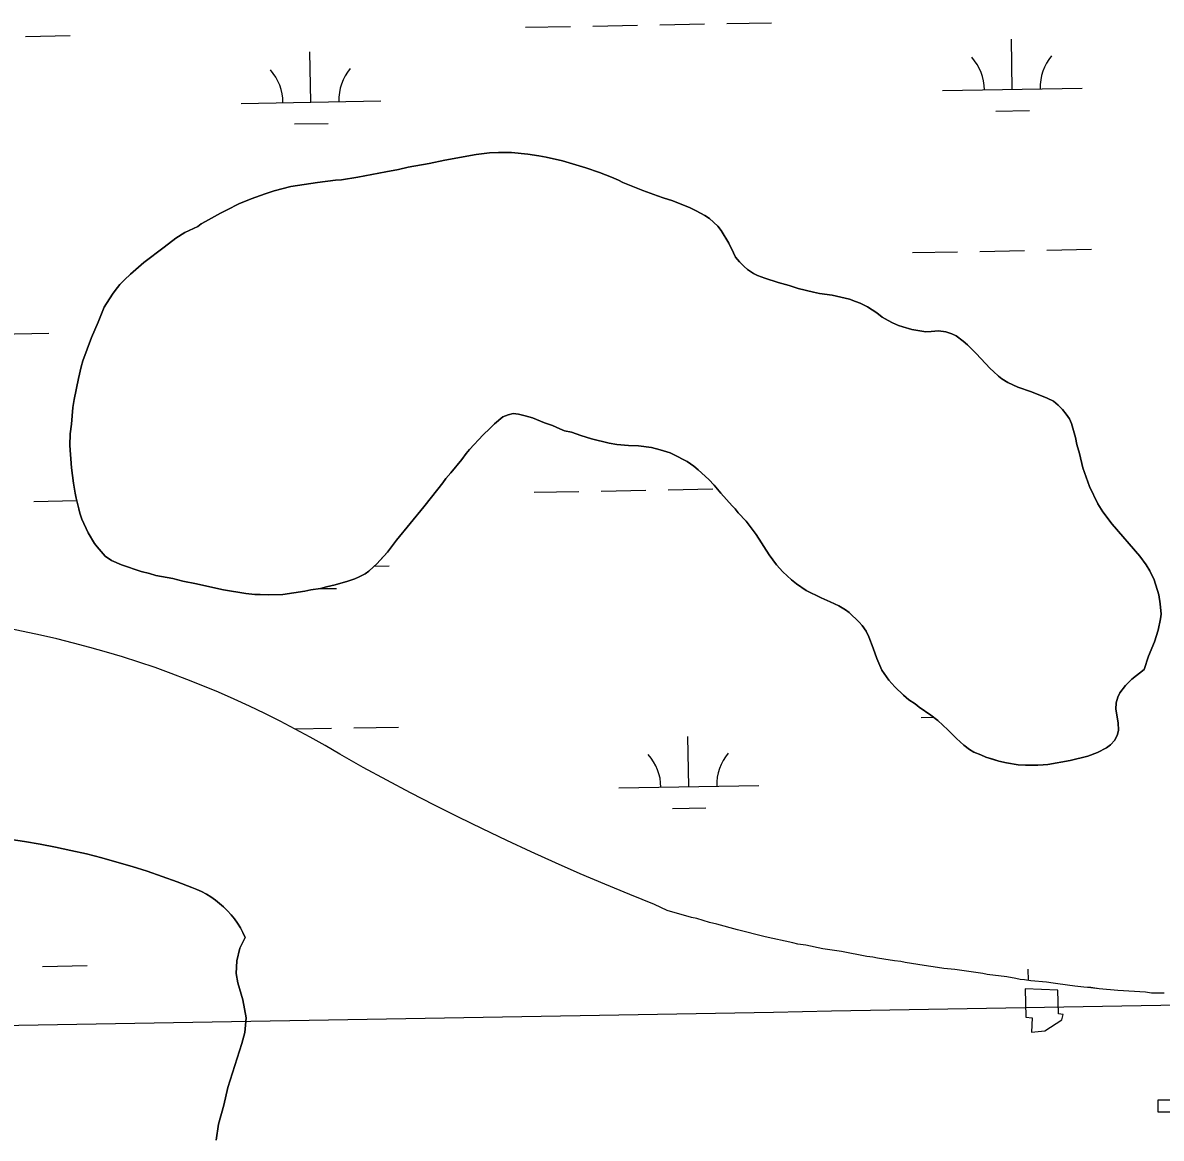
# Model space of a CAD drawing. Extents: x 3957609 to 3995875, y 234277 to 260273.
# Drawn here: x 3984195 to 3985009, y 255192 to 255990 of the extents above; entities that cross this region are included whole.
import ezdxf

# ---------------------------------------------------------------- set-up
doc = ezdxf.new("R2010")
doc.units = 0
for name, color, linetype in [('V-BLDG-OTLN', 7, 'Continuous'), ('V-GRID-MAJR', 7, 'Continuous'), ('V-TOPO-SHOR', 7, 'Continuous'), ('V-WETL-SWMP', 7, 'Continuous')]:
    doc.layers.add(name, color=color, linetype=linetype)

msp = doc.modelspace()

# ---------------------------------------------------------------- linework, layer by layer
at = {"layer": 'V-BLDG-OTLN'}
for points in [[(3984911.794, 255299.263), (3984912.279, 255278.901), (3984916.643, 255278.416), (3984916.158, 255268.234), (3984925.854, 255269.204), (3984937.975, 255276.961), (3984938.945, 255280.84), (3984935.551, 255281.325), (3984935.066, 255298.294)], [(3985006.821, 255219.752), (3985026.214, 255219.752), (3985026.214, 255211.025), (3985006.821, 255211.025)]]:
    msp.add_lwpolyline(points, close=True, dxfattribs=at)
at = {"layer": 'V-GRID-MAJR'}
msp.add_spline([(3961591.061, 254847.703), (3966908.859, 254947.105), (3972226.642, 255047.279), (3977544.411, 255148.228), (3982862.165, 255249.95), (3988179.905, 255352.445), (3993497.629, 255455.714), (3993497.63, 255455.714)], degree=3, dxfattribs=at)
at = {"layer": 'V-TOPO-SHOR'}
for points in [[(3984234.758, 255642.612), (3984232.835, 255650.028), (3984232.069, 255653.735), (3984230.924, 255660.76), (3984229.404, 255671.88), (3984228.294, 255687.873), (3984228.52, 255696.063), (3984229.324, 255703.08), (3984230.344, 255714.97), (3984231.34, 255720.817), (3984234.32, 255735.819), (3984236.302, 255744.197), (3984237.488, 255748.484), (3984243.787, 255765.034), (3984248.508, 255775.937), (3984252.838, 255786.644), (3984258.721, 255795.983), (3984260.681, 255798.707), (3984264.011, 255802.983), (3984267.339, 255806.287), (3984271.644, 255810.364), (3984281.229, 255818.716), (3984295.698, 255829.581), (3984304.107, 255836.179), (3984310.556, 255840.056), (3984319.738, 255844.506), (3984322.279, 255846.253), (3984325.21, 255847.996), (3984335.958, 255854.003), (3984340.84, 255856.323), (3984349.046, 255860.583), (3984358.029, 255864.255), (3984367.986, 255867.923), (3984374.429, 255870.045), (3984386.336, 255873.121), (3984391.213, 255873.688), (3984405.457, 255875.976), (3984418.332, 255877.684), (3984422.623, 255877.862), (3984434.329, 255879.769), (3984454.232, 255883.597), (3984463.403, 255885.122), (3984470.235, 255886.853), (3984485.259, 255889.528), (3984496.576, 255891.825), (3984519.016, 255896.032), (3984528.574, 255897.167), (3984534.814, 255897.339), (3984544.176, 255897.306), (3984555.872, 255896.288), (3984563.861, 255895.088), (3984568.928, 255894.095), (3984580.812, 255891.32), (3984597.368, 255886.384), (3984607.105, 255883.033), (3984615.868, 255879.687), (3984620.734, 255877.522), (3984623.849, 255875.951), (3984638.062, 255870.246), (3984648.773, 255866.502), (3984652.667, 255864.927), (3984659.679, 255862.756), (3984671.944, 255857.837), (3984676.421, 255855.674), (3984682.455, 255852.338), (3984685.762, 255850.179), (3984691.785, 255844.699), (3984694.311, 255841.57), (3984699.738, 255832.579), (3984703.027, 255825.548), (3984704.575, 255822.617), (3984707.293, 255819.097), (3984710.594, 255815.771), (3984713.121, 255813.811)], [(3984713.121, 255813.811), (3984717.402, 255810.87), (3984720.32, 255809.494), (3984725.385, 255807.526), (3984734.927, 255804.372), (3984742.914, 255802.197), (3984749.34, 255800.222), (3984760.25, 255797.454), (3984764.536, 255796.462), (3984773.697, 255795.453), (3984785.971, 255792.483), (3984790.45, 255790.906), (3984793.567, 255789.724), (3984799.017, 255786.976), (3984805.63, 255782.661), (3984809.519, 255779.722), (3984813.799, 255777.17), (3984816.717, 255775.599), (3984821.002, 255773.635), (3984824.117, 255772.648), (3984830.74, 255770.674), (3984840.677, 255769.076), (3984844.578, 255769.259), (3984849.651, 255769.824), (3984854.913, 255769.22), (3984859.197, 255767.645), (3984862.312, 255766.269), (3984867.369, 255762.543), (3984870.477, 255759.803), (3984876.695, 255753.54), (3984886.601, 255742.975), (3984889.129, 255740.82), (3984892.625, 255737.492), (3984895.154, 255735.532), (3984899.238, 255732.788), (3984906.44, 255729.448), (3984916.179, 255726.095), (3984927.471, 255721.766), (3984931.948, 255719.603), (3984935.446, 255716.664), (3984938.36, 255713.535), (3984941.078, 255710.211), (3984943.407, 255706.887), (3984944.953, 255703.565), (3984947.646, 255693.612), (3984948.605, 255688.539), (3984950.53, 255682.096), (3984953.026, 255671.948), (3984957.853, 255658.474), (3984963.655, 255645.973), (3984967.34, 255640.304), (3984973.938, 255631.506), (3984993.743, 255608.62), (3984998.205, 255602.558), (3985000.921, 255598.259), (3985004.015, 255591.812), (3985007.29, 255580.88), (3985008.437, 255574.441), (3985008.996, 255567.224), (3985008.593, 255563.715), (3985007.003, 255555.726), (3985004.243, 255547.354), (3984999.913, 255537.034), (3984996.956, 255527.685), (3984987.961, 255520.697), (3984983.457, 255516.23), (3984979.54, 255510.979), (3984977.967, 255507.672), (3984976.783, 255503.774), (3984976.57, 255499.291), (3984978.29, 255489.535), (3984978.466, 255484.269), (3984977.868, 255481.152), (3984975.904, 255477.064), (3984972.771, 255473.761), (3984970.035, 255471.43), (3984963.588, 255468.139), (3984956.557, 255465.63), (3984943.872, 255462.556), (3984927.873, 255459.691), (3984924.557, 255459.314), (3984920.85, 255459.132), (3984912.076, 255459.165), (3984906.811, 255459.38), (3984898.433, 255460.775), (3984892.78, 255461.967), (3984889.276, 255463.148), (3984883.628, 255464.924), (3984880.124, 255466.497), (3984875.061, 255468.467), (3984871.948, 255470.427), (3984867.864, 255473.562), (3984862.617, 255478.26), (3984856.402, 255484.523), (3984849.209, 255490.985), (3984844.349, 255494.903), (3984835.985, 255500.588), (3984833.069, 255502.939), (3984828.596, 255505.88), (3984824.709, 255509.21), (3984818.489, 255515.081)], [(3984818.489, 255515.081), (3984814.217, 255519.972), (3984809.175, 255527.206), (3984805.501, 255535.41), (3984802.992, 255542.828), (3984799.901, 255551.03), (3984797.966, 255554.938), (3984795.058, 255559.042), (3984792.922, 255561.391), (3984785.731, 255568.241), (3984783.204, 255570.199), (3984778.34, 255573.142), (3984772.11, 255576.091), (3984765.685, 255578.846), (3984754.981, 255584.148), (3984748.173, 255588.855), (3984744.478, 255591.791), (3984738.261, 255597.47), (3984733.794, 255602.556), (3984728.555, 255609.595), (3984719.249, 255624.06), (3984712.069, 255633.64), (3984706.437, 255639.706), (3984704.303, 255642.442), (3984702.165, 255644.597), (3984694.007, 255653.596), (3984689.156, 255659.463), (3984685.465, 255663.572), (3984677.691, 255670.424), (3984674.58, 255672.972), (3984669.913, 255676.304), (3984666.992, 255677.68), (3984663.101, 255680.034), (3984657.651, 255682.589), (3984650.639, 255684.76), (3984644.405, 255686.341), (3984635.05, 255687.548), (3984628.031, 255687.769), (3984619.649, 255688.58), (3984614.193, 255689.573), (3984601.528, 255692.545), (3984593.737, 255694.914), (3984587.116, 255697.278), (3984582.246, 255698.271), (3984578.742, 255699.649), (3984573.485, 255702.009), (3984567.838, 255703.979), (3984559.272, 255707.52), (3984554.012, 255709.099), (3984549.337, 255710.287), (3984545.437, 255710.69), (3984541.925, 255709.73), (3984538.02, 255708.378), (3984531.955, 255703.332), (3984528.824, 255700.026), (3984523.931, 255695.367), (3984514.144, 255684.873), (3984511.795, 255682.151), (3984508.657, 255677.873), (3984500.824, 255668.151), (3984497.299, 255664.266), (3984495.143, 255661.153), (3984491.421, 255656.68), (3984481.429, 255643.849), (3984462.037, 255620.132), (3984455.377, 255611.575), (3984452.44, 255608.272), (3984447.742, 255603.219), (3984445.587, 255601.081), (3984442.067, 255597.974), (3984439.523, 255596.035), (3984435.226, 255593.905), (3984432.101, 255592.551), (3984427.026, 255590.816), (3984418.046, 255588.119), (3984411.801, 255586.778), (3984407.507, 255585.428), (3984400.679, 255584.478), (3984396.386, 255583.519), (3984380.582, 255581.238), (3984370.442, 255580.884), (3984364.398, 255581.295), (3984360.499, 255581.312), (3984354.064, 255581.92), (3984338.086, 255584.513), (3984326.201, 255587.091), (3984318.797, 255588.875), (3984309.055, 255590.859), (3984301.846, 255592.641), (3984289.765, 255594.831), (3984285.284, 255596.213), (3984279.247, 255597.794), (3984265.224, 255602.33), (3984258.019, 255605.476), (3984253.546, 255608.614), (3984247.722, 255615.266), (3984245.78, 255617.807), (3984241.324, 255625.233), (3984236.873, 255634.998), (3984235.329, 255639.295), (3984234.758, 255642.612)], [(3984655.618, 255355.09), (3984646.6, 255359.464), (3984628.775, 255366.626), (3984611.025, 255373.976), (3984593.352, 255381.511), (3984575.76, 255389.234), (3984558.252, 255397.139), (3984540.825, 255405.231), (3984523.487, 255413.503), (3984506.237, 255421.959), (3984489.076, 255430.597), (3984472.006, 255439.414), (3984455.032, 255448.413), (3984438.153, 255457.588), (3984421.372, 255466.939), (3984410.865, 255473.122), (3984400.257, 255479.127), (3984389.548, 255484.947), (3984378.738, 255490.585), (3984367.837, 255496.039), (3984356.843, 255501.305), (3984345.761, 255506.384), (3984334.596, 255511.272), (3984323.346, 255515.97), (3984312.021, 255520.478), (3984300.619, 255524.789), (3984289.144, 255528.907), (3984277.604, 255532.827), (3984265.996, 255536.553), (3984254.326, 255540.077), (3984242.6, 255543.405), (3984230.817, 255546.531), (3984218.982, 255549.455), (3984207.102, 255552.181), (3984181.334, 255557.635)], [(3984353.7, 255335.955), (3984352.049, 255339.427), (3984350.202, 255342.798), (3984348.164, 255346.056), (3984345.94, 255349.191), (3984343.539, 255352.194), (3984340.969, 255355.053), (3984338.239, 255357.756), (3984335.358, 255360.302), (3984332.335, 255362.673), (3984329.181, 255364.869), (3984325.902, 255366.878), (3984322.517, 255368.695), (3984319.031, 255370.314), (3984315.457, 255371.73), (3984304.892, 255375.76), (3984294.25, 255379.588), (3984283.537, 255383.209), (3984272.754, 255386.623), (3984261.91, 255389.828), (3984251.005, 255392.822), (3984240.044, 255395.605), (3984229.032, 255398.175), (3984217.972, 255400.535), (3984206.868, 255402.679), (3984195.725, 255404.608), (3984184.547, 255406.322)], [(3985011.269, 255296.015), (3985002.123, 255296.165), (3984997.892, 255296.679), (3984978.049, 255297.891), (3984964.681, 255299.222), (3984958.668, 255299.988), (3984953.764, 255300.291), (3984947.304, 255301.065), (3984935.059, 255302.825), (3984931.717, 255303.101), (3984927.041, 255303.847), (3984915.902, 255304.92), (3984911.229, 255305.663), (3984908.107, 255305.938), (3984904.994, 255306.656), (3984898.539, 255307.654), (3984884.51, 255309.444), (3984881.397, 255310.163), (3984876.501, 255310.91), (3984861.358, 255312.942), (3984853.561, 255313.736), (3984849.109, 255314.478), (3984839.534, 255315.748), (3984825.956, 255317.976), (3984822.845, 255318.695), (3984818.167, 255319.217), (3984810.6, 255320.454), (3984806.146, 255320.972), (3984802.81, 255321.697), (3984798.353, 255322.213), (3984780.337, 255325.852), (3984766.98, 255327.853), (3984754.745, 255330.282), (3984749.179, 255331.04), (3984745.4, 255331.994), (3984725.61, 255336.332), (3984705.831, 255341.335), (3984691.167, 255345.368), (3984685.83, 255346.568), (3984676.726, 255349.392), (3984672.946, 255350.123), (3984655.618, 255355.09)], [(3984332.945, 255190.793), (3984334.471, 255202.262), (3984338.374, 255216.035), (3984341.366, 255228.595), (3984351.246, 255260.011), (3984353.382, 255267.898), (3984354.445, 255278.48), (3984352.086, 255291.352), (3984348.375, 255303.349), (3984347.146, 255310.177), (3984347.627, 255319.207), (3984349.892, 255328.208), (3984353.7, 255335.955)]]:
    msp.add_lwpolyline(points, dxfattribs=at)
at = {"layer": 'V-WETL-SWMP'}
for p, q in [((3984650.317, 255988.736), (3984682.311, 255989.317)), ((3984698.309, 255989.608), (3984730.304, 255990.19)), ((3984196.484, 255980.484), (3984228.478, 255981.065)), ((3984554.333, 255986.99), (3984586.327, 255987.572)), ((3984602.325, 255987.863), (3984634.319, 255988.445)), ((3984902.514, 255942.571), (3984901.859, 255978.565)), ((3984400.689, 255933.446), (3984400.034, 255969.44)), ((3984852.522, 255941.662), (3984952.505, 255943.48)), ((3984350.697, 255932.537), (3984450.68, 255934.355)), ((3984890.796, 255926.924), (3984914.792, 255927.361)), ((3984388.971, 255917.8), (3984412.967, 255918.236)), ((3984831.216, 255825.824), (3984863.211, 255826.405)), ((3984879.208, 255826.696), (3984911.203, 255827.278)), ((3984927.201, 255827.569), (3984959.195, 255828.151)), ((3984113.207, 255766.33), (3984213.191, 255768.148)), ((3984560.381, 255654.37), (3984592.375, 255654.952)), ((3984608.373, 255655.243), (3984640.367, 255655.825)), ((3984656.365, 255656.116), (3984688.359, 255656.697)), ((3984202.532, 255647.864), (3984233.251, 255648.422)), ((3984446.051, 255601.541), (3984456.728, 255601.735)), ((3984407.33, 255585.404), (3984419.015, 255585.616)), ((3984837.264, 255493.204), (3984846.255, 255493.367)), ((3984389.333, 255485.059), (3984415.426, 255485.533)), ((3984431.424, 255485.824), (3984463.418, 255486.406)), ((3984671.072, 255443.744), (3984670.418, 255479.738)), ((3984621.08, 255442.835), (3984721.064, 255444.653)), ((3984659.355, 255428.097), (3984683.351, 255428.534)), ((3984208.58, 255315.244), (3984240.575, 255315.825)), ((3984914.103, 255305.206), (3984913.955, 255313.325))]:
    msp.add_line(p, q, dxfattribs=at)
for points in [[(3984978.29, 255489.535), (3984976.571, 255499.291), (3984976.783, 255503.775), (3984977.967, 255507.671), (3984979.539, 255510.98), (3984983.458, 255516.23), (3984987.96, 255520.698), (3984996.955, 255527.685), (3984999.914, 255537.034), (3985004.242, 255547.353), (3985007.003, 255555.727), (3985008.592, 255563.716), (3985008.995, 255567.224), (3985008.437, 255574.441), (3985007.29, 255580.88), (3985004.016, 255591.812), (3985000.92, 255598.258), (3984998.206, 255602.558), (3984993.743, 255608.619), (3984973.938, 255631.506), (3984967.34, 255640.305), (3984963.656, 255645.974), (3984957.853, 255658.475), (3984953.027, 255671.947), (3984950.53, 255682.096), (3984948.604, 255688.538), (3984947.647, 255693.611), (3984944.954, 255703.566), (3984943.406, 255706.886), (3984941.079, 255710.21), (3984938.361, 255713.535), (3984935.447, 255716.665), (3984931.948, 255719.603), (3984927.471, 255721.765), (3984916.178, 255726.096), (3984906.44, 255729.447), (3984899.238, 255732.788), (3984895.153, 255735.533), (3984892.625, 255737.492), (3984889.128, 255740.82), (3984886.601, 255742.974), (3984876.695, 255753.54), (3984870.478, 255759.803), (3984867.369, 255762.544), (3984862.312, 255766.268), (3984859.198, 255767.644), (3984854.913, 255769.22), (3984849.651, 255769.824), (3984844.579, 255769.258), (3984840.678, 255769.077), (3984830.74, 255770.674), (3984824.117, 255772.648), (3984821.001, 255773.635), (3984816.718, 255775.6), (3984813.799, 255777.171), (3984809.519, 255779.722), (3984805.63, 255782.661), (3984799.016, 255786.975), (3984793.566, 255789.725), (3984790.45, 255790.907), (3984785.971, 255792.483), (3984773.698, 255795.453), (3984764.537, 255796.462), (3984760.25, 255797.453), (3984749.341, 255800.223), (3984742.913, 255802.196), (3984734.927, 255804.371), (3984725.384, 255807.526), (3984720.321, 255809.494), (3984717.401, 255810.87), (3984713.122, 255813.811), (3984710.594, 255815.77), (3984707.292, 255819.097), (3984704.575, 255822.617), (3984703.026, 255825.547), (3984699.737, 255832.579), (3984694.31, 255841.569), (3984691.786, 255844.698), (3984685.762, 255850.18), (3984682.455, 255852.337), (3984676.422, 255855.674), (3984671.945, 255857.836), (3984659.679, 255862.756), (3984652.667, 255864.926), (3984648.773, 255866.501), (3984638.062, 255870.245), (3984623.849, 255875.952), (3984620.735, 255877.523), (3984615.868, 255879.686), (3984607.105, 255883.033), (3984597.368, 255886.384), (3984580.812, 255891.32), (3984568.927, 255894.094), (3984563.861, 255895.087), (3984555.871, 255896.287), (3984544.175, 255897.305), (3984534.815, 255897.339), (3984528.575, 255897.167), (3984519.016, 255896.032), (3984496.576, 255891.825), (3984485.258, 255889.527)], [(3984485.258, 255889.527), (3984470.234, 255886.852), (3984463.403, 255885.122), (3984454.232, 255883.596), (3984434.329, 255879.769), (3984422.622, 255877.863), (3984418.332, 255877.683), (3984405.456, 255875.976), (3984391.213, 255873.688), (3984386.336, 255873.121), (3984374.43, 255870.045), (3984367.987, 255867.924), (3984358.029, 255864.256), (3984349.046, 255860.584), (3984340.84, 255856.324), (3984335.957, 255854.002), (3984325.21, 255847.997), (3984322.279, 255846.253), (3984319.738, 255844.507), (3984310.557, 255840.056), (3984304.108, 255836.18), (3984295.699, 255829.581), (3984281.229, 255818.715), (3984271.644, 255810.365), (3984267.339, 255806.286), (3984264.012, 255802.984), (3984260.681, 255798.706), (3984258.721, 255795.983), (3984252.837, 255786.645), (3984248.508, 255775.937), (3984243.788, 255765.034), (3984237.487, 255748.483), (3984236.301, 255744.198), (3984234.32, 255735.82), (3984231.34, 255720.817), (3984230.344, 255714.97), (3984229.325, 255703.08), (3984228.519, 255696.063), (3984228.294, 255687.874), (3984229.405, 255671.88), (3984230.924, 255660.76), (3984232.068, 255653.736), (3984232.835, 255650.028), (3984234.757, 255642.612), (3984235.33, 255639.295), (3984236.874, 255634.999), (3984241.323, 255625.233), (3984245.781, 255617.807), (3984247.721, 255615.265), (3984253.547, 255608.613), (3984258.02, 255605.477), (3984265.223, 255602.331), (3984279.246, 255597.794), (3984285.285, 255596.212), (3984289.765, 255594.831), (3984301.846, 255592.641), (3984309.055, 255590.86), (3984318.797, 255588.874), (3984326.2, 255587.092), (3984338.085, 255584.513), (3984354.065, 255581.919), (3984360.498, 255581.311), (3984364.398, 255581.296), (3984370.441, 255580.884), (3984380.582, 255581.237), (3984396.385, 255583.519), (3984400.678, 255584.478), (3984407.506, 255585.428), (3984411.801, 255586.777), (3984418.046, 255588.119), (3984427.026, 255590.816), (3984432.102, 255592.552)], [(3984432.102, 255592.552), (3984435.227, 255593.905), (3984439.524, 255596.034), (3984442.066, 255597.975), (3984445.588, 255601.082), (3984447.741, 255603.219), (3984455.376, 255611.576), (3984462.037, 255620.131), (3984481.429, 255643.849), (3984491.421, 255656.681), (3984495.142, 255661.153), (3984497.299, 255664.265), (3984500.823, 255668.151), (3984508.658, 255677.872), (3984511.794, 255682.151), (3984514.144, 255684.872), (3984523.932, 255695.366), (3984528.824, 255700.027), (3984531.956, 255703.331), (3984538.02, 255708.378), (3984541.925, 255709.729), (3984545.438, 255710.691), (3984549.336, 255710.287), (3984554.012, 255709.099), (3984559.271, 255707.52), (3984567.838, 255703.979), (3984573.485, 255702.008), (3984578.741, 255699.649), (3984582.246, 255698.271), (3984587.117, 255697.278), (3984593.738, 255694.914), (3984601.529, 255692.545), (3984614.193, 255689.574), (3984619.649, 255688.579), (3984628.031, 255687.768), (3984635.05, 255687.547), (3984644.405, 255686.342), (3984650.639, 255684.76), (3984657.651, 255682.589), (3984663.101, 255680.034), (3984666.993, 255677.68), (3984669.912, 255676.304), (3984674.58, 255672.972), (3984677.691, 255670.425), (3984685.465, 255663.572), (3984689.155, 255659.464), (3984694.008, 255653.596), (3984702.165, 255644.596), (3984704.302, 255642.443), (3984706.437, 255639.706), (3984712.069, 255633.64), (3984719.249, 255624.059), (3984728.555, 255609.595), (3984733.794, 255602.556), (3984738.26, 255597.47), (3984744.479, 255591.792), (3984748.173, 255588.854), (3984754.981, 255584.149), (3984765.686, 255578.845), (3984772.11, 255576.091), (3984778.339, 255573.143), (3984783.203, 255570.2), (3984785.731, 255568.241), (3984792.921, 255561.39), (3984795.057, 255559.042), (3984797.967, 255554.937), (3984799.902, 255551.03), (3984802.992, 255542.828), (3984805.5, 255535.409), (3984809.174, 255527.206), (3984814.217, 255519.973), (3984818.489, 255515.082), (3984824.708, 255509.21), (3984828.595, 255505.88), (3984833.069, 255502.939), (3984835.985, 255500.588), (3984844.349, 255494.903), (3984849.21, 255490.985), (3984856.401, 255484.524), (3984862.617, 255478.261), (3984867.865, 255473.562), (3984871.948, 255470.427), (3984875.061, 255468.466), (3984880.124, 255466.497), (3984883.628, 255464.924), (3984892.781, 255461.966), (3984898.432, 255460.775), (3984906.811, 255459.379), (3984912.076, 255459.165), (3984920.85, 255459.132), (3984924.556, 255459.314), (3984927.872, 255459.691), (3984943.872, 255462.557), (3984956.558, 255465.631), (3984963.587, 255468.14), (3984970.034, 255471.431), (3984972.772, 255473.761), (3984975.904, 255477.064), (3984977.869, 255481.152), (3984978.466, 255484.269), (3984978.29, 255489.535)], [(3984749.179, 255331.041), (3984745.401, 255331.995), (3984725.61, 255336.331), (3984705.83, 255341.336), (3984691.167, 255345.367), (3984685.83, 255346.568), (3984676.726, 255349.393), (3984672.945, 255350.124), (3984655.618, 255355.09), (3984646.601, 255359.465), (3984628.774, 255366.627), (3984611.024, 255373.976), (3984593.352, 255381.511), (3984575.76, 255389.233), (3984558.251, 255397.139), (3984540.826, 255405.23), (3984523.487, 255413.503), (3984506.236, 255421.959), (3984489.076, 255430.597), (3984472.007, 255439.414), (3984455.032, 255448.412), (3984438.153, 255457.587), (3984421.372, 255466.94), (3984410.866, 255473.123), (3984400.257, 255479.126), (3984389.547, 255484.947), (3984378.739, 255490.585), (3984367.837, 255496.039), (3984356.843, 255501.305), (3984345.762, 255506.384), (3984334.595, 255511.273), (3984323.347, 255515.971), (3984312.02, 255520.477), (3984300.619, 255524.789), (3984289.145, 255528.907), (3984277.603, 255532.828), (3984265.996, 255536.552), (3984254.327, 255540.078), (3984242.6, 255543.405), (3984230.817, 255546.531), (3984218.983, 255549.456), (3984207.102, 255552.18), (3984181.334, 255557.634)], [(3984184.547, 255406.322), (3984195.725, 255404.608), (3984206.868, 255402.679), (3984217.972, 255400.534), (3984229.032, 255398.176), (3984240.044, 255395.605), (3984251.005, 255392.822), (3984261.91, 255389.827), (3984272.755, 255386.622), (3984283.537, 255383.209), (3984294.25, 255379.588), (3984304.891, 255375.761), (3984315.457, 255371.729), (3984319.031, 255370.314), (3984322.517, 255368.695), (3984325.903, 255366.878), (3984329.18, 255364.869), (3984332.335, 255362.674), (3984335.358, 255360.301), (3984338.24, 255357.757), (3984340.97, 255355.052), (3984343.539, 255352.193), (3984345.94, 255349.191), (3984348.163, 255346.056), (3984350.202, 255342.798), (3984352.049, 255339.427), (3984353.699, 255335.956), (3984349.892, 255328.207), (3984347.627, 255319.206), (3984347.146, 255310.176), (3984348.375, 255303.349), (3984352.086, 255291.351), (3984354.445, 255278.481), (3984353.382, 255267.898), (3984351.246, 255260.011), (3984341.367, 255228.594), (3984338.374, 255216.034), (3984334.47, 255202.261), (3984332.946, 255190.793)], [(3985011.269, 255296.016), (3985002.122, 255296.164), (3984997.891, 255296.679), (3984978.049, 255297.891), (3984964.681, 255299.223), (3984958.668, 255299.989), (3984953.764, 255300.292), (3984947.305, 255301.065), (3984935.06, 255302.825), (3984931.717, 255303.102), (3984927.042, 255303.847), (3984915.902, 255304.919), (3984911.228, 255305.664), (3984908.108, 255305.938), (3984904.995, 255306.657), (3984898.54, 255307.654), (3984884.51, 255309.443), (3984881.397, 255310.162), (3984876.5, 255310.911), (3984861.358, 255312.941), (3984853.56, 255313.736), (3984849.109, 255314.477), (3984839.534, 255315.747), (3984825.957, 255317.975), (3984822.845, 255318.695), (3984818.167, 255319.216), (3984810.6, 255320.454), (3984806.145, 255320.972), (3984802.809, 255321.696), (3984798.354, 255322.214), (3984780.337, 255325.852), (3984766.98, 255327.853), (3984754.746, 255330.282), (3984749.179, 255331.041)]]:
    msp.add_lwpolyline(points, dxfattribs=at)
for centre, start, end in [((3984847.271, 255942.041), 0.269879, 41.813537), ((3984957.739, 255944.05), 140.269876, 181.813534), ((3984345.446, 255932.917), 0.269879, 41.813537), ((3984455.914, 255934.925), 140.269876, 181.813534), ((3984726.297, 255445.223), 140.269876, 181.813534), ((3984615.83, 255443.214), 0.269879, 41.813537)]:
    msp.add_arc(centre, 35.246, start, end, dxfattribs=at)

doc.saveas('drawing.dxf')
